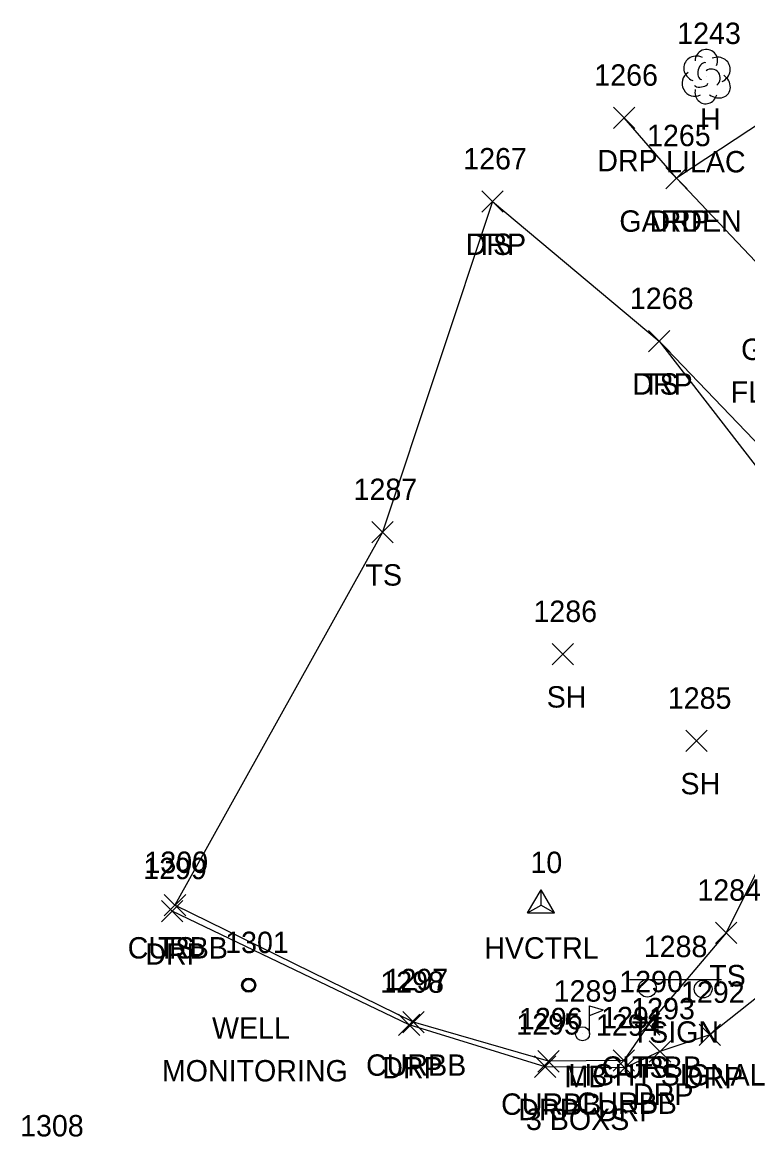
# Model space of a CAD drawing. Extents: x 1462089 to 1464015, y 730534 to 736144.
# Drawn here: x 1463228.5 to 1463296.3, y 735708.9 to 735813.1 of the extents above; entities that cross this region are included whole.
import ezdxf

# ---------------------------------------------------------------- set-up
doc = ezdxf.new("R2010")
doc.units = 0
for name, color, linetype in [('C_A', 7, 'Continuous'), ('C_I', 7, 'Continuous'), ('CPSM', 7, 'Continuous'), ('L_A', 7, 'Continuous'), ('L_C', 7, 'Continuous'), ('L_I', 7, 'Continuous'), ('L_TIC', 7, 'Continuous'), ('LAPB', 7, 'Continuous'), ('LELB', 7, 'Continuous'), ('LMB', 7, 'Continuous'), ('LTD', 7, 'Continuous'), ('P_I', 7, 'Continuous'), ('R_A', 7, 'Continuous'), ('R_C', 7, 'Continuous'), ('R_I', 7, 'Continuous'), ('R_TIC', 7, 'Continuous'), ('RC', 7, 'Continuous'), ('RDP', 7, 'Continuous'), ('S_A', 7, 'Continuous'), ('S_C', 7, 'Continuous'), ('S_I', 7, 'Continuous'), ('SSGN', 7, 'Continuous'), ('U_A', 7, 'Continuous'), ('U_C', 7, 'Continuous'), ('U_I', 7, 'Continuous'), ('UWW', 7, 'Continuous')]:
    doc.layers.add(name, color=color, linetype=linetype)

msp = doc.modelspace()

# ---------------------------------------------------------------- linework, layer by layer
at = {"layer": 'CPSM'}
for p, q in [((1463275.71, 735729.8), (1463276.96, 735731.96)), ((1463278.21, 735729.8), (1463276.96, 735731.96)), ((1463276.96, 735730.52), (1463276.96, 735731.96)), ((1463275.71, 735729.8), (1463276.96, 735730.52)), ((1463275.71, 735729.8), (1463278.21, 735729.8)), ((1463276.96, 735730.52), (1463276.96, 735730.52)), ((1463276.96, 735730.52), (1463278.21, 735729.8))]:
    msp.add_line(p, q, dxfattribs=at)
at = {"layer": 'L_TIC'}
for points in [[(1463288.61, 735797.47), (1463290.61, 735799.47)], [(1463290.61, 735797.47), (1463288.61, 735799.47)], [(1463271.43, 735795.3), (1463273.43, 735797.3)], [(1463273.43, 735795.3), (1463271.43, 735797.3)], [(1463287, 735782.24), (1463289, 735784.24)], [(1463289, 735782.24), (1463287, 735784.24)], [(1463261.14, 735764.39), (1463263.14, 735766.39)], [(1463263.14, 735764.39), (1463261.14, 735766.39)], [(1463278, 735752.99), (1463280, 735754.99)], [(1463280, 735752.99), (1463278, 735754.99)], [(1463290.5, 735744.88), (1463292.5, 735746.88)], [(1463292.5, 735744.88), (1463290.5, 735746.88)], [(1463241.75, 735729.53), (1463243.75, 735731.53)], [(1463243.75, 735729.53), (1463241.75, 735731.53)], [(1463293.27, 735726.93), (1463295.27, 735728.93)], [(1463295.27, 735726.93), (1463293.27, 735728.93)], [(1463286.05, 735718.38), (1463288.05, 735720.38)], [(1463288.05, 735718.38), (1463286.05, 735720.38)]]:
    msp.add_lwpolyline(points, dxfattribs=at)
at = {"layer": 'LAPB'}
msp.add_lwpolyline([(1463300.99, 735786.48), (1463312.25, 735795.01), (1463312.86, 735801.64), (1463301.88, 735806.56), (1463289.61, 735798.47)], dxfattribs=at)
at = {"layer": 'LELB'}
for points in [[(1463272.43, 735796.3), (1463262.14, 735765.39), (1463242.75, 735730.53)], [(1463288, 735783.24), (1463301.78, 735765.44), (1463307, 735753.44), (1463294.27, 735727.93), (1463287.05, 735719.38)]]:
    msp.add_lwpolyline(points, dxfattribs=at)
at = {"layer": 'LMB'}
for p, q in [((1463281.49, 735721.1), (1463282.78, 735720.72)), ((1463281.5, 735718.51), (1463281.49, 735721.1)), ((1463281.49, 735720.2), (1463282.78, 735720.71)), ((1463280.84, 735718.5), (1463280.84, 735718.5))]:
    msp.add_line(p, q, dxfattribs=at)
msp.add_circle((1463280.84, 735718.5), 0.656, dxfattribs=at)
at = {"layer": 'LTD'}
msp.add_line((1463292.38, 735808.02), (1463292.38, 735808.02), dxfattribs=at)
msp.add_line((1463292.38, 735808.02), (1463292.38, 735808.02), dxfattribs=at)
msp.add_arc((1463292.42, 735809.46), 1.05, 335.5272, 180.9563, dxfattribs=at)
for centre, major_axis, ratio, start_param, end_param in [((1463291.59, 735808.69), (1.21, -0.51), 0.895232, 1.570796, 4.712389), ((1463293.42, 735808.6), (-1.14, -0.48), 0.949671, 1.570796, 4.712389), ((1463292.17, 735808.48), (-0.208, -0.792), 0.645439, 3.141593, 6.283185), ((1463292.88, 735807.85), (-0.5, 0.667), 0.989748, 3.141593, 6.283185), ((1463291.29, 735807.31), (0.58, -1.04), 0.959034, 3.141593, 6.283185), ((1463293.38, 735807.19), (-1.09, 0.79), 0.841452, 1.570796, 4.712389), ((1463292.38, 735806.52), (0.26, 1.06), 0.942809, 1.570796, 4.712389), ((1463291.92, 735807.27), (-0.625, -0.083), 0.423636, 0, 3.141593)]:
    msp.add_ellipse(centre, major_axis=major_axis, ratio=ratio, start_param=start_param, end_param=end_param, dxfattribs=at)
at = {"layer": 'R_TIC'}
for points in [[(1463283.74, 735803.12), (1463285.74, 735805.12)], [(1463285.74, 735803.12), (1463283.74, 735805.12)], [(1463288.61, 735797.47), (1463290.61, 735799.47)], [(1463290.61, 735797.47), (1463288.61, 735799.47)], [(1463271.43, 735795.3), (1463273.43, 735797.3)], [(1463273.43, 735795.3), (1463271.43, 735797.3)], [(1463287, 735782.24), (1463289, 735784.24)], [(1463289, 735782.24), (1463287, 735784.24)], [(1463241.48, 735728.95), (1463243.48, 735730.95)], [(1463243.48, 735728.95), (1463241.48, 735730.95)], [(1463241.75, 735729.53), (1463243.75, 735731.53)], [(1463243.75, 735729.53), (1463241.75, 735731.53)], [(1463263.63, 735718.33), (1463265.63, 735720.33)], [(1463265.63, 735718.33), (1463263.63, 735720.33)], [(1463264.03, 735718.57), (1463266.03, 735720.57)], [(1463266.03, 735718.57), (1463264.03, 735720.57)], [(1463286.05, 735718.38), (1463288.05, 735720.38)], [(1463288.05, 735718.38), (1463286.05, 735720.38)], [(1463291.73, 735717.39), (1463293.73, 735719.39)], [(1463293.73, 735717.39), (1463291.73, 735719.39)], [(1463287.08, 735715.85), (1463289.08, 735717.85)], [(1463289.08, 735715.85), (1463287.08, 735717.85)], [(1463276.34, 735714.42), (1463278.34, 735716.42)], [(1463278.34, 735714.42), (1463276.34, 735716.42)], [(1463276.65, 735714.92), (1463278.65, 735716.92)], [(1463278.65, 735714.92), (1463276.65, 735716.92)], [(1463283.71, 735715.01), (1463285.71, 735717.01)], [(1463285.71, 735715.01), (1463283.71, 735717.01)], [(1463283.79, 735714.31), (1463285.79, 735716.31)], [(1463285.79, 735714.31), (1463283.79, 735716.31)]]:
    msp.add_lwpolyline(points, dxfattribs=at)
at = {"layer": 'RC'}
msp.add_lwpolyline([(1463287.05, 735719.38), (1463284.71, 735716.01), (1463277.65, 735715.92), (1463265.03, 735719.57), (1463242.75, 735730.53)], dxfattribs=at)
at = {"layer": 'RDP'}
for points in [[(1463332.13, 735767.08), (1463329.12, 735766.46), (1463317.26, 735769.48), (1463312.39, 735774.19), (1463310.75, 735776.12), (1463300.99, 735786.48), (1463289.61, 735798.47), (1463284.74, 735804.12)], [(1463272.43, 735796.3), (1463288, 735783.24), (1463303.44, 735767.14), (1463312.4, 735753.06), (1463313.67, 735747.41), (1463299.21, 735723.55), (1463292.73, 735718.39), (1463288.08, 735716.85), (1463284.79, 735715.31), (1463277.34, 735715.42), (1463264.63, 735719.33), (1463242.48, 735729.95)]]:
    msp.add_lwpolyline(points, dxfattribs=at)
at = {"layer": 'SSGN'}
for p, q in [((1463285.23, 735723.58), (1463293.83, 735723.58)), ((1463289.26, 735722.68), (1463289.26, 735722.68))]:
    msp.add_line(p, q, dxfattribs=at)
for centre in [(1463286.9, 735722.75), (1463292.11, 735722.68)]:
    msp.add_circle(centre, 0.833, dxfattribs=at)
at = {"layer": 'UWW'}
for radius in [0.667, 0.625, 0.583, 0.542]:
    msp.add_circle((1463249.64, 735723.04), radius, dxfattribs=at)

# ---------------------------------------------------------------- texts
at = {"layer": 'C_A'}
msp.add_text('HVCTRL', height=2, dxfattribs=at).set_placement((1463271.65, 735725.52))
at = {"layer": 'C_I'}
msp.add_text('10', height=2, dxfattribs=at).set_placement((1463275.97, 735733.52))
at = {"layer": 'L_A'}
for s, p in [('H', (1463291.81, 735803.02)), ('GARDEN', (1463284.28, 735793.47)), ('TS', (1463270.84, 735791.3)), ('GARDEN', (1463295.66, 735781.48)), ('TS', (1463286.41, 735778.24)), ('TS', (1463260.55, 735760.39)), ('SH', (1463277.49, 735748.99)), ('SH', (1463289.99, 735740.88)), ('TS', (1463241.16, 735725.53)), ('TS', (1463292.68, 735722.93)), ('TS', (1463285.46, 735714.38)), ('MB', (1463279.15, 735713.5))]:
    msp.add_text(s, height=2, dxfattribs=at).set_placement(p)
at = {"layer": 'L_C'}
for s, p in [('LILAC', (1463288.65, 735799.02)), ('3 BOXS', (1463275.55, 735709.5))]:
    msp.add_text(s, height=2, dxfattribs=at).set_placement(p)
at = {"layer": 'L_I'}
for s, p in [('1243', (1463289.69, 735811.02)), ('1265', (1463286.87, 735801.47)), ('1267', (1463269.69, 735799.3)), ('1268', (1463285.26, 735786.24)), ('1287', (1463259.44, 735768.39)), ('1286', (1463276.25, 735756.99)), ('1285', (1463288.81, 735748.88)), ('1300', (1463239.89, 735733.53)), ('1284', (1463291.57, 735730.93)), ('1290', (1463284.27, 735722.38)), ('1289', (1463278.14, 735721.5))]:
    msp.add_text(s, height=2, dxfattribs=at).set_placement(p)
at = {"layer": 'P_I'}
msp.add_text('1308', height=2, dxfattribs=at).set_placement((1463228.27, 735708.9))
at = {"layer": 'R_A'}
for s, p in [('DRP', (1463282.22, 735799.12)), ('DRP', (1463287.1, 735793.47)), ('DRP', (1463269.92, 735791.3)), ('DRP', (1463285.49, 735778.24)), ('CURBB', (1463238.33, 735725.53)), ('DRP', (1463239.97, 735724.95)), ('CURBB', (1463260.61, 735714.57)), ('DRP', (1463262.12, 735714.33)), ('CURBB', (1463282.64, 735714.38)), ('DRP', (1463290.22, 735713.39)), ('CURBB', (1463273.23, 735710.92)), ('CURBB', (1463280.29, 735711.01)), ('DRP', (1463285.57, 735711.85)), ('DRP', (1463274.83, 735710.42)), ('DRP', (1463282.27, 735710.31))]:
    msp.add_text(s, height=2, dxfattribs=at).set_placement(p)
at = {"layer": 'R_C'}
msp.add_text('FLOWERS', height=2, dxfattribs=at).set_placement((1463294.69, 735777.48))
at = {"layer": 'R_I'}
for s, p in [('1266', (1463281.94, 735807.12)), ('1265', (1463286.87, 735801.47)), ('1267', (1463269.69, 735799.3)), ('1268', (1463285.26, 735786.24)), ('1299', (1463239.78, 735732.95)), ('1300', (1463239.89, 735733.53)), ('1297', (1463262.34, 735722.57)), ('1290', (1463284.27, 735722.38)), ('1298', (1463261.94, 735722.33)), ('1292', (1463290.04, 735721.39)), ('1293', (1463285.39, 735719.85)), ('1295', (1463274.65, 735718.42)), ('1296', (1463274.9, 735718.92)), ('1294', (1463282.09, 735718.31)), ('1291', (1463282.58, 735719.01))]:
    msp.add_text(s, height=2, dxfattribs=at).set_placement(p)
at = {"layer": 'S_A'}
msp.add_text('TSIGN', height=2, dxfattribs=at).set_placement((1463285.43, 735717.66))
at = {"layer": 'S_C'}
msp.add_text('LIGHT SIGNAL', height=2, dxfattribs=at).set_placement((1463279.52, 735713.66))
at = {"layer": 'S_I'}
msp.add_text('1288', height=2, dxfattribs=at).set_placement((1463286.56, 735725.66))
at = {"layer": 'U_A'}
msp.add_text('WELL', height=2, dxfattribs=at).set_placement((1463246.21, 735718.04))
at = {"layer": 'U_C'}
msp.add_text('MONITORING', height=2, dxfattribs=at).set_placement((1463241.52, 735714.04))
at = {"layer": 'U_I'}
msp.add_text('1301', height=2, dxfattribs=at).set_placement((1463247.44, 735726.04))

doc.saveas('drawing.dxf')
